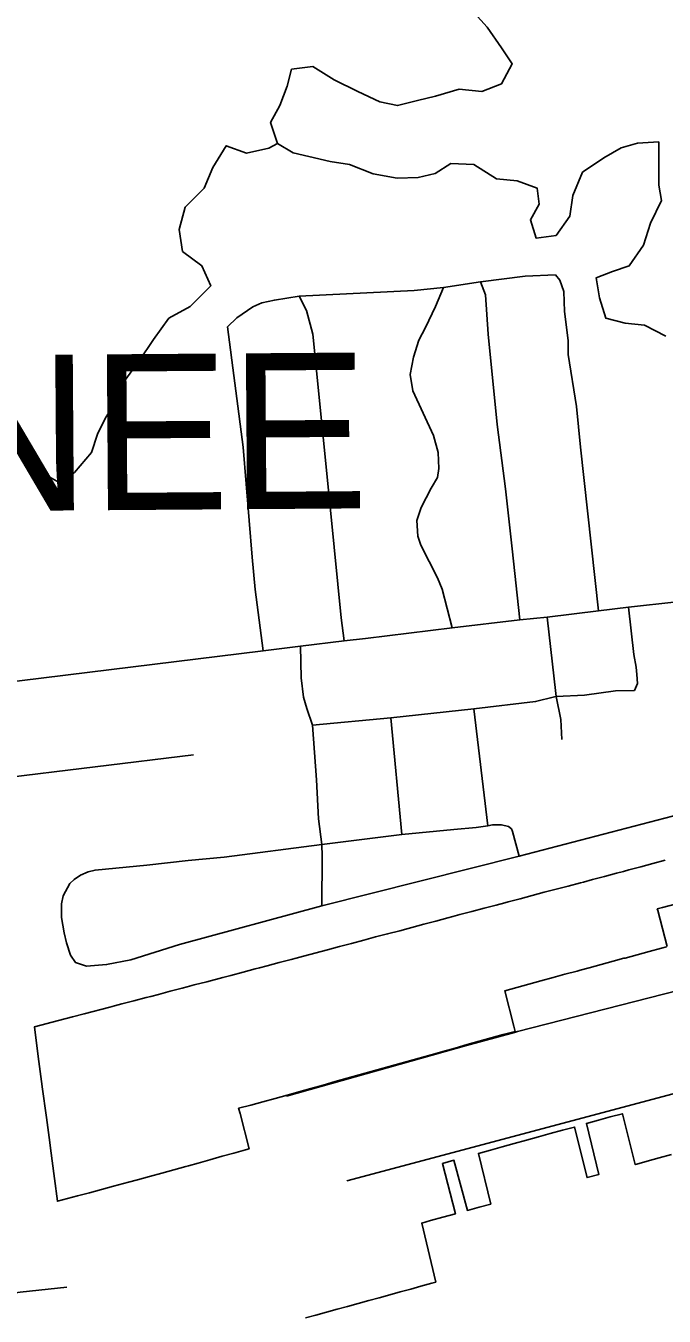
# Model space of a CAD drawing. Extents: x 114843 to 284848, y 317643 to 566895.
# Drawn here: x 165392 to 167440, y 459640 to 463781 of the extents above; entities that cross this region are included whole.
import ezdxf

# ---------------------------------------------------------------- set-up
doc = ezdxf.new("R2010")
doc.units = 0
for name, color, linetype in [('GM_X_Corporation', 7, 'Continuous'), ('GM_X_Corporation_Text', 7, 'Continuous'), ('GM_X_County_Road', 7, 'Continuous'), ('GM_X_Major_River', 7, 'Continuous'), ('GM_X_Minor_River', 7, 'Continuous'), ('GM_X_Township_Road', 7, 'Continuous')]:
    doc.layers.add(name, color=color, linetype=linetype)

msp = doc.modelspace()

# ---------------------------------------------------------------- linework, layer by layer
at = {"layer": 'GM_X_Corporation'}
for points in [[(167447.6, 460825.6), (167431.7, 460821.3), (167392.1, 460810.5), (167353.9, 460800.2), (167314.7, 460789.5), (167310.9, 460788.5), (167276.7, 460779.2), (167238.3, 460768.8), (167199.4, 460758.2), (167170.1, 460750.2), (167160.9, 460747.8), (167121.8, 460737.2), (167083.5, 460726.8), (167043.9, 460716), (167006.3, 460705.8), (166967.6, 460695.3), (166929.1, 460684.5), (166958.1, 460570.5), (166962.5, 460554.1), (166923.6, 460543.6), (166885.2, 460532.9), (166846.7, 460522.2), (166808.2, 460511.5), (166769.5, 460500.7), (166730.3, 460489.7), (166692.4, 460479.1), (166653.9, 460468.3), (166616.1, 460457.7), (166577.4, 460446.9), (166538.4, 460435.9), (166500.4, 460425.3), (166462.1, 460414.6), (166422.8, 460403.6), (166384.3, 460392.8), (166345.8, 460382), (166306.9, 460371.1), (166268.4, 460360.3), (166231.2, 460349.9), (166191.9, 460338.9), (166152.7, 460327.9), (166114.3, 460317.2), (166075.1, 460307.4), (166079.5, 460290.3), (166108.6, 460177.6), (166097.6, 460174.5), (166059.6, 460163.7), (166022.5, 460153.2), (165982.8, 460141.9), (165944.8, 460131.2), (165914.5, 460122.6), (165905.8, 460120.2), (165867, 460109.7), (165828.6, 460099.3), (165789.7, 460088.8), (165750.9, 460078.3), (165722.2, 460070.5), (165674, 460057.4), (165635.7, 460047.1), (165596.4, 460036.4), (165558, 460026.2), (165494.1, 460009.2), (165484.5, 460081.6), (165471.5, 460179.7), (165469.1, 460198.1), (165458.5, 460277.9), (165445.4, 460376.1), (165445.3, 460377), (165432.5, 460473), (165419.9, 460568.2), (165497.5, 460588.6), (165542.4, 460600.4), (165579.2, 460610.1), (165661.9, 460631.9), (165677.4, 460636), (165700.3, 460642), (165739, 460652.2), (165778.6, 460662.4), (165793.5, 460666.3), (165817.6, 460672.5), (165855.9, 460682.7), (165894, 460692.9), (165909.5, 460697), (165932.1, 460703.1), (165972.6, 460713.6), (166024.7, 460727.2), (166050, 460733.9), (166089.1, 460744.3), (166127.9, 460754.5), (166141.9, 460758.2), (166166.1, 460764.6), (166205, 460774.8), (166243.3, 460784.9), (166260.1, 460789.3), (166282.7, 460795.2), (166359.7, 460816.1), (166379.9, 460821.6), (166398.2, 460826.6), (166436.6, 460836.6), (166476.6, 460847), (166499.6, 460853.1), (166514.5, 460857), (166552.8, 460867), (166591.8, 460877.2), (166618.6, 460884.3), (166630.4, 460887.5), (166669.2, 460897.8), (166708.1, 460908.2), (166746.3, 460918.5), (166761.7, 460922.6), (166784.7, 460928.7), (166823.4, 460938.8), (166862.9, 460949.1), (166901, 460959), (166928.6, 460966.5), (166939.3, 460969.4), (166978.6, 460979.6), (167016.5, 460990.2), (167055.4, 461000.8), (167132.4, 461020.5), (167171.6, 461030.6), (167181.6, 461033.3), (167210.4, 461041), (167248.6, 461051.2), (167287.6, 461061.6), (167309.1, 461067.3), (167326.5, 461072), (167365.4, 461082.4), (167404.1, 461092.8), (167442.9, 461103)], [(167769.6, 461039.6), (167435, 460951.8), (167418, 460947.3), (167419.5, 460941.6), (167449.4, 460826.1)], [(166289.6, 459635), (166322.7, 459644.1), (166356.7, 459653.4), (166390.9, 459662.8), (166424.2, 459671.8), (166458.9, 459681.2), (166492.8, 459690.6), (166525.4, 459699.4), (166559.9, 459708.7), (166593.4, 459717.9), (166627.4, 459727.2), (166659.7, 459736.2), (166695.2, 459746.1), (166707.4, 459749.5), (166662.7, 459939), (166691, 459946.9), (166729.7, 459957.6), (166770.4, 459968.8), (166728.5, 460130.2), (166765.5, 460140.5), (166808.7, 459979.4), (166846.1, 459989.8), (166883.6, 460000.2), (166844.3, 460162.5), (166882.6, 460173.1), (166920.8, 460183.7), (166959.2, 460194.3), (166998.1, 460205.1), (167037, 460215.9), (167074.8, 460226.3), (167114.2, 460236.9), (167152.4, 460247.1), (167193, 460085), (167230.6, 460095.1), (167190.8, 460258.9), (167228.9, 460269.2), (167267.2, 460279.5), (167306, 460290), (167347.1, 460126.5), (167351.9, 460127.9), (167385.9, 460137.3), (167424.2, 460147.9), (167463.3, 460158.8)]]:
    msp.add_lwpolyline(points, dxfattribs=at)
at = {"layer": 'GM_X_County_Road'}
msp.add_line((166153.9, 461775.4), (166273, 461789.7), dxfattribs=at)
for points in [[(166273, 461789.7), (166413.7, 461807.2), (166482.1, 461815), (166760.2, 461849.3), (166977.2, 461874.1), (167064.3, 461883.6), (167229, 461903.7), (167325.4, 461914.8), (167635.9, 461949.3)], [(162685.6, 461550.3), (162902.9, 461405.5), (162936, 461393.4), (162989.5, 461393.8), (163168.6, 461419.8), (163872.6, 461497), (164885, 461618.7), (166153.9, 461775.4)]]:
    msp.add_lwpolyline(points, dxfattribs=at)
at = {"layer": 'GM_X_Major_River'}
for points in [[(166811.4, 463844), (166871.8, 463776.1), (166918.2, 463710.2), (166952.5, 463658.3), (166918.7, 463594), (166854.7, 463569.7), (166782.5, 463577.4), (166706.4, 463555), (166648.3, 463540.7), (166584.3, 463524.4), (166528.1, 463536.2), (166457.8, 463570), (166381.4, 463607.7), (166313.1, 463649.5), (166245, 463641.2), (166231.2, 463587), (166207.4, 463524.8), (166177.6, 463470.6), (166199.9, 463402.5)], [(166199.9, 463402.5), (166250.2, 463372.7), (166300.3, 463360.9), (166368.6, 463345.2), (166430.7, 463335.4), (166507, 463305.7), (166583.3, 463292), (166651.4, 463294.3), (166705.5, 463306.5), (166755.5, 463338.8), (166829.6, 463335.1), (166902, 463289.4), (166968.2, 463283.6), (167032.4, 463259.9), (167038.7, 463207.8), (167010.8, 463157.6), (167029.1, 463099.5), (167093.2, 463107.8), (167137.1, 463170.1), (167146.8, 463236.3), (167178.5, 463310.6), (167246.5, 463357), (167302.5, 463389.3), (167354.5, 463403.5), (167422.7, 463407.8), (167423.3, 463269.6), (167431.5, 463219.5), (167395.7, 463147.2), (167374, 463077), (167328.2, 463010.7), (167274.1, 462992.4), (167222.1, 462972.1), (167232.4, 462908.1), (167252.8, 462842), (167315, 462826.3), (167377.1, 462820.5), (167445.4, 462784.7)]]:
    msp.add_lwpolyline(points, dxfattribs=at)
at = {"layer": 'GM_X_Minor_River'}
msp.add_lwpolyline([(166199.9, 463402.5), (166171.9, 463388.4), (166099.8, 463372.1), (166035.6, 463395.8), (165991.8, 463325.5), (165964, 463259.3), (165904.1, 463198.9), (165884.4, 463126.7), (165894.7, 463056.6), (165957.1, 463010.8), (165985.4, 462946.7), (165919.6, 462880.3), (165851.6, 462842), (165801.8, 462773.6), (165756, 462705.3), (165710.1, 462643), (165690.3, 462590.8), (165646.5, 462520.4), (165622.7, 462470.2), (165602.9, 462412), (165549.1, 462347.7), (165499.1, 462315.4), (165446.8, 462345.2), (165428.6, 462397.3), (165362.2, 462445.1)], dxfattribs=at)
at = {"layer": 'GM_X_Township_Road'}
for p, q in [((167092.4, 461638.2), (167064.3, 461883.6)), ((166273, 461789.7), (166153.9, 461775.4)), ((166599, 461185.3), (166563.2, 461559.8)), ((166874.4, 461213.8), (166829.7, 461589.5)), ((164925.3, 461318.4), (165930.1, 461441.8)), ((166970, 460553.4), (167860.6, 460782.1))]:
    msp.add_line(p, q, dxfattribs=at)
for points in [[(166039.5, 462814.7), (166069.6, 462843.4), (166120.2, 462878.6), (166149.6, 462891.3), (166189.6, 462900.5), (166268.9, 462912.7), (166638.2, 462931.1), (166732.5, 462941.2), (166850.7, 462959.3), (166993.8, 462977.4), (167091.5, 462981.5)], [(167229, 461903.7), (167172.1, 462428.3), (167158.9, 462558.7), (167132, 462726), (167131.7, 462770.3), (167120.8, 462863.5), (167118, 462928.2), (167105.3, 462964.6), (167091.5, 462981.5)], [(166760.2, 461849.3), (166728.2, 461972.5), (166712.6, 462008.9), (166659.4, 462113.8), (166650, 462143.3), (166646.6, 462193.2), (166660.5, 462235.1), (166692.7, 462296.5), (166712.8, 462331.3), (166717.7, 462359.8), (166715.3, 462411.8), (166699.7, 462466.1), (166633.9, 462609.7), (166625.3, 462661.6), (166636.4, 462717.4), (166652.6, 462772.3), (166674.4, 462812.1), (166706.3, 462880.1), (166732.5, 462941.2)], [(166977.2, 461874.1), (166952.8, 462102.7), (166931.1, 462295.1), (166904.1, 462501.8), (166875.8, 462791.2), (166866.9, 462917.3), (166850.7, 462959.3)], [(166413.7, 461807.2), (166403.5, 461881.5), (166371.1, 462215.9), (166312.7, 462791.6), (166292.5, 462867.3), (166268.9, 462912.7)], [(166153.9, 461775.4), (166128.6, 461972.4), (166118.4, 462075.7), (166089.1, 462429.1), (166039.5, 462814.7)], [(167352.5, 461699.4), (167350.6, 461722.3), (167342.2, 461763.7), (167325.4, 461914.8)], [(166342.3, 460956.6), (166343.5, 461116.5), (166342.4, 461153.7), (166331, 461236.6), (166324.6, 461361.5), (166312.5, 461536.9), (166293.6, 461589.6), (166282.7, 461626.5), (166275.5, 461688), (166273, 461789.7)], [(167344.8, 461647.5), (167354.9, 461670.8), (167352.5, 461699.4)], [(167088.5, 461627.1), (167093.5, 461628.4), (167184.1, 461633.1), (167283.8, 461646.5), (167344.8, 461647.5)], [(166312.5, 461536.9), (166563.2, 461559.8), (166829.7, 461589.5), (167027.6, 461612.1), (167088.5, 461627.1)], [(167111.7, 461491.1), (167108.6, 461554.5), (167093.5, 461628.4), (167092.4, 461638.2)], [(165587.3, 460763.7), (165651.6, 460768.2), (165729.6, 460783.4), (165885.5, 460832.6), (166342.3, 460956.6), (166974.5, 461116.1), (167589.5, 461276.9), (167725.9, 461310.2)], [(165533.3, 461028.7), (165547.9, 461041), (165568.2, 461055.8), (165592.5, 461065.7), (165614.4, 461071.6), (165780.3, 461087.4), (165913, 461102.5), (166028.5, 461113.4), (166342.4, 461153.7), (166599, 461185.3), (166765.7, 461201.8), (166837.5, 461208.1), (166874.4, 461213.8), (166889.7, 461216.8), (166918.1, 461217.1), (166941.1, 461211.9), (166950, 461204.3), (166953.6, 461195.5), (166974.5, 461116.1)], [(165587.3, 460763.7), (165551.5, 460774.8), (165535.8, 460799.1), (165522.5, 460838.1), (165515, 460870.6), (165507.3, 460919.4), (165507, 460963.3), (165512.5, 460989.4), (165533.3, 461028.7)], [(166228.9, 460346.7), (166805.8, 460508.3), (166960.1, 460550.9), (166970, 460553.4)], [(167791.4, 460441.1), (167762.2, 460433.1), (167597, 460387.5), (166421.9, 460074.7)], [(165302.3, 459708), (165373.9, 459717.1), (165523.6, 459733.1)]]:
    msp.add_lwpolyline(points, dxfattribs=at)

# ---------------------------------------------------------------- texts
at = {"layer": 'GM_X_Corporation_Text'}
msp.add_text('SHAWNEE', height=500.01, rotation=0.4124, dxfattribs=at).set_placement((163112.5, 462208.1))

doc.saveas('drawing.dxf')
